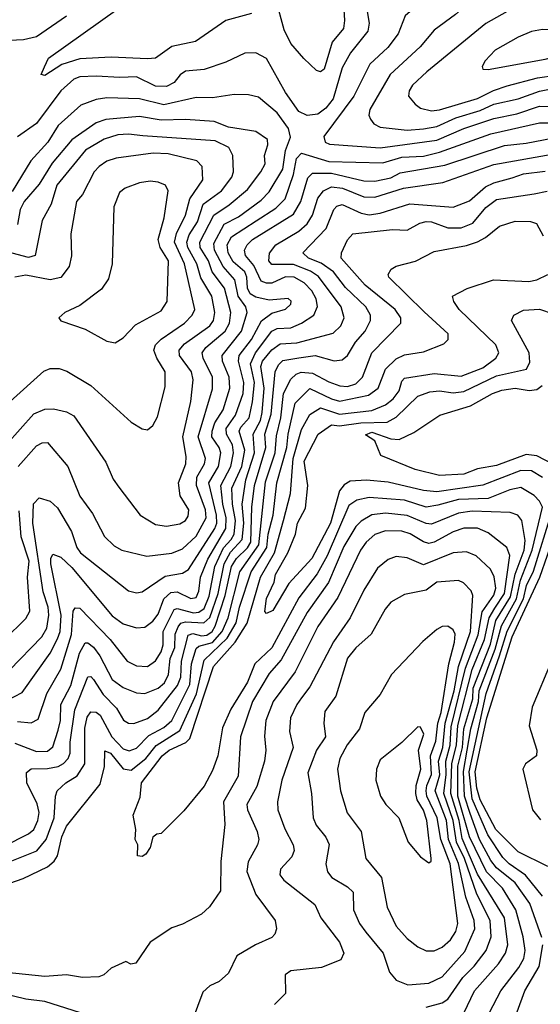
# Model space of a CAD drawing. Extents: x 1308313 to 1441400, y 959662 to 1036319.
# Tile 384 of 656: x 1346493 to 1348417, y 1027116 to 1030758. Entities that reach past the tile are written whole.
import ezdxf

# ---------------------------------------------------------------- set-up
doc = ezdxf.new("R2010")
doc.units = 0

msp = doc.modelspace()

# ---------------------------------------------------------------- linework, layer by layer
at = {"layer": '0CON10XD'}
for points in [[(1348483.3, 1030976.7), (1348395, 1030952), (1348355, 1030952.5), (1348315, 1030961.7), (1348185, 1031016.7), (1348145, 1031017.1), (1348125, 1031005.7), (1348101.2, 1030945), (1348032.3, 1030837.7), (1348005, 1030820.5), (1347955, 1030803.5), (1347917.6, 1030772.4), (1347892.1, 1030705), (1347853.9, 1030655), (1347787.4, 1030592.6), (1347727.8, 1030475), (1347617.5, 1030325), (1347622, 1030305), (1347637.4, 1030297.4), (1347825, 1030283.9)], [(1348425, 1030880.2), (1348251, 1030889), (1348225, 1030882.2), (1348189.6, 1030855), (1348103.4, 1030776.6), (1348025, 1030718.9), (1347972.7, 1030657.3), (1347862.5, 1030555), (1347786.9, 1030425), (1347783.9, 1030405), (1347789.1, 1030389.1), (1347802.4, 1030372.4), (1347825, 1030360), (1347925, 1030348.5)], [(1347689.2, 1030815), (1347693.9, 1030755), (1347690.2, 1030725), (1347648.1, 1030675), (1347617.7, 1030575), (1347605, 1030564.7), (1347590, 1030570), (1347543.6, 1030613.6), (1347495, 1030669.5), (1347470.2, 1030720.2), (1347439.6, 1030835)], [(1348465, 1030802.8), (1348390.9, 1030809.1), (1348345, 1030804.8), (1348295, 1030788.2), (1348216, 1030744), (1347998, 1030565), (1347945.3, 1030515), (1347932.5, 1030495), (1347930, 1030475), (1347954.4, 1030445), (1347975, 1030430.4), (1348015, 1030420)], [(1346429.5, 1030680.5), (1346506.3, 1030683.7), (1346555, 1030695.7), (1346665, 1030771.7)], [(1347776.6, 1030795), (1347784.8, 1030745), (1347779.3, 1030715), (1347715.4, 1030634.6), (1347685, 1030579.3), (1347651.2, 1030465), (1347625, 1030430.6), (1347595, 1030407.8), (1347555, 1030403.2), (1347525, 1030418.2), (1347475, 1030487.8), (1347405, 1030614.4), (1347365, 1030634.5), (1347325, 1030633.6), (1347255, 1030600), (1347175, 1030573.3), (1347105, 1030567.2), (1347086, 1030554), (1347063.3, 1030525), (1347035, 1030510.6), (1346995, 1030511.5), (1346925, 1030546), (1346863.2, 1030543.2), (1346775, 1030548.5), (1346715, 1030545.6), (1346692.4, 1030537.6), (1346644.4, 1030495), (1346555, 1030373.8), (1346485, 1030324.6)], [(1347349.8, 1030780.2), (1347255, 1030754.6), (1347143.1, 1030676.9), (1347055, 1030657.8), (1346994.3, 1030615.8), (1346965, 1030612.2), (1346831, 1030619), (1346715, 1030613.3), (1346647.9, 1030592.1), (1346585, 1030550.9), (1346571.9, 1030555), (1346583.8, 1030583.8), (1346599.1, 1030615), (1346855, 1030797.2)], [(1348225, 1030573.8), (1348435, 1030611), (1348535, 1030637.4), (1348634.4, 1030685), (1348644.5, 1030705), (1348625.6, 1030725), (1348595, 1030731.2), (1348495, 1030719.1), (1348425, 1030721.9), (1348385, 1030713.6), (1348335, 1030692.8), (1348251.1, 1030645), (1348213.3, 1030605), (1348202.5, 1030585), (1348204.4, 1030574.4), (1348225, 1030573.8)], [(1347925, 1030348.5), (1347985, 1030354.1), (1348035, 1030362.1), (1348105, 1030394.9), (1348195, 1030421.9), (1348245, 1030445.4), (1348335, 1030464.3), (1348415, 1030492.9), (1348695, 1030549.1)], [(1348015, 1030420), (1348045, 1030424), (1348185, 1030465.6), (1348243.8, 1030496.2), (1348295, 1030512.7), (1348407.5, 1030542.4), (1348475, 1030552)], [(1346455, 1028351.3), (1346574.8, 1028475), (1346592.8, 1028507.2), (1346600.4, 1028555), (1346597.8, 1028585), (1346578.7, 1028641.3), (1346541.3, 1028895), (1346543.5, 1028966.5), (1346565, 1028989.5), (1346605, 1028976.7), (1346631.8, 1028951.8), (1346684.3, 1028865), (1346703.7, 1028805), (1346717.9, 1028785), (1346895, 1028644.6), (1346925, 1028637.7), (1346945, 1028641.8), (1347030.5, 1028699.5), (1347095, 1028710.6), (1347116.5, 1028723.5), (1347214.6, 1028875.4), (1347221.5, 1028895), (1347220.1, 1028925), (1347191.5, 1029045), (1347227.8, 1029105), (1347235.6, 1029155), (1347230.1, 1029175), (1347202.6, 1029215), (1347203.9, 1029235), (1347214.1, 1029265.9), (1347245.4, 1029315), (1347269.6, 1029395), (1347267.5, 1029435), (1347242.3, 1029495), (1347241.5, 1029515), (1347312.1, 1029605), (1347333.2, 1029675), (1347328.8, 1029695), (1347299.9, 1029735), (1347288.2, 1029795), (1347244.3, 1029844.3), (1347212.3, 1029905), (1347209.7, 1029930.3), (1347249.1, 1030000.9), (1347301.4, 1030028.6), (1347385, 1030090), (1347415, 1030120.5), (1347465, 1030204.6), (1347475.7, 1030274.3), (1347493.2, 1030323.2), (1347486.2, 1030355), (1347445, 1030412.5), (1347375, 1030471.3), (1347339.1, 1030479.1), (1347285, 1030480.5), (1347205, 1030469.1), (1347145, 1030469.8), (1347025, 1030442.2), (1346935, 1030464.5), (1346815, 1030468.4), (1346775, 1030462.2), (1346718.9, 1030441.1), (1346635, 1030365.8), (1346596.9, 1030305), (1346533.4, 1030235), (1346465, 1030122.5)], [(1347825, 1030283.9), (1348035, 1030312.3), (1348135, 1030355.1), (1348245, 1030392.4), (1348331.2, 1030408.8), (1348415, 1030437.1), (1348495, 1030436.5)], [(1346445, 1028239.6), (1346501.7, 1028268.3), (1346605, 1028414.7), (1346632.7, 1028467.3), (1346642.6, 1028495), (1346645.3, 1028555.3), (1346607.3, 1028745), (1346607.4, 1028765), (1346615, 1028780.5), (1346645, 1028770), (1346685, 1028731.1), (1346835, 1028552.4), (1346875, 1028523), (1346925, 1028508.2), (1346955, 1028510), (1346985, 1028532.6), (1347005, 1028559.1), (1347025.9, 1028615), (1347051.6, 1028638.4), (1347075, 1028641.5), (1347125, 1028616.1), (1347145, 1028620.8), (1347155, 1028644.2), (1347161.1, 1028695), (1347187.6, 1028762.4), (1347254.1, 1028875), (1347255.8, 1028915), (1347243.3, 1028965), (1347236.4, 1029035), (1347273, 1029105), (1347282.7, 1029155), (1347279, 1029185), (1347256.8, 1029225), (1347256.2, 1029245), (1347290.9, 1029295), (1347318.6, 1029375), (1347321, 1029415), (1347300.9, 1029495), (1347303.8, 1029515), (1347349.3, 1029575), (1347386.4, 1029643.6), (1347425, 1029671.6), (1347475, 1029686.7), (1347495.4, 1029705), (1347495.8, 1029715.8), (1347485, 1029725.9), (1347415, 1029720.5), (1347365, 1029731.5), (1347345, 1029743.4), (1347334.4, 1029764.4), (1347332.1, 1029805), (1347324.9, 1029824.9), (1347281.9, 1029861.9), (1347262.7, 1029895), (1347259.4, 1029925), (1347275.9, 1029954.1), (1347366.9, 1030013.1), (1347439.5, 1030060.5), (1347473.6, 1030095), (1347505.3, 1030184.7), (1347516, 1030244), (1347535, 1030263.4), (1347635, 1030232.7), (1347835, 1030228.7), (1347905, 1030248.9), (1347985, 1030253), (1348045, 1030267.7), (1348235, 1030335.4), (1348415, 1030375.5), (1348485, 1030376.4)], [(1347205, 1029392), (1347205.5, 1029435), (1347170.7, 1029505), (1347166.8, 1029525), (1347180.7, 1029545), (1347252.7, 1029605), (1347268, 1029635), (1347273, 1029675), (1347250, 1029765), (1347204.4, 1029824.4), (1347190.4, 1029865), (1347159.9, 1029915), (1347158.9, 1029935), (1347210.5, 1030035), (1347267.1, 1030072.9), (1347335, 1030129.8), (1347383.8, 1030195), (1347400.5, 1030225), (1347397.5, 1030255), (1347410.3, 1030295), (1347408.2, 1030315), (1347365, 1030344.4), (1347265, 1030360.5), (1347211.1, 1030381.1), (1347105, 1030388.6), (1347015, 1030386.3), (1346935, 1030399.7), (1346852, 1030392), (1346811.6, 1030388.4), (1346775, 1030375.6), (1346685, 1030313.1), (1346613, 1030227), (1346565, 1030149.7), (1346509, 1030085), (1346494.8, 1030055), (1346485, 1029999.4)], [(1346444.2, 1029185.8), (1346545, 1029299.4), (1346585, 1029316.9), (1346617.9, 1029317.9), (1346665, 1029307.3), (1346692.3, 1029292.2), (1346811.5, 1029121.5), (1346838.6, 1029058.6), (1346858.9, 1029028.9), (1346938.1, 1028925), (1346995, 1028890.8), (1347035, 1028884.1), (1347085, 1028893.4), (1347105, 1028904.6), (1347115, 1028920.8), (1347117.4, 1028945), (1347086, 1028996), (1347079.4, 1029045), (1347107, 1029115), (1347108.2, 1029141.8), (1347095.5, 1029215), (1347125.2, 1029345), (1347133.9, 1029425), (1347127.7, 1029455), (1347083.5, 1029515), (1347082, 1029535), (1347101.6, 1029558.4), (1347196.1, 1029625), (1347209.3, 1029645), (1347213.6, 1029675), (1347202.6, 1029735), (1347162.7, 1029802.7), (1347147.6, 1029855), (1347114.3, 1029915), (1347110, 1029935), (1347118.7, 1029961.3), (1347150.2, 1030009.8), (1347171.2, 1030075), (1347238.4, 1030125), (1347276.7, 1030175), (1347282.5, 1030195), (1347280.5, 1030255), (1347265.4, 1030285), (1347215, 1030309), (1346947.4, 1030327.4), (1346894.7, 1030334.7), (1346855, 1030332.2), (1346805, 1030316.1), (1346736.3, 1030275), (1346629.6, 1030145), (1346608.9, 1030075), (1346575.3, 1030015), (1346550, 1029885), (1346525, 1029878), (1346465, 1029894)], [(1346485, 1028162), (1346535, 1028156.9), (1346560.2, 1028169.8), (1346592.6, 1028265), (1346644.9, 1028355.1), (1346683.5, 1028483.5), (1346690.6, 1028569.4), (1346697.7, 1028582.3), (1346715, 1028581.2), (1346827.5, 1028465), (1346890, 1028385), (1346925, 1028367.6), (1346965, 1028365.3), (1346995, 1028385.9), (1347015, 1028419.7), (1347023.4, 1028445), (1347023.2, 1028495), (1347064.1, 1028575.9), (1347075, 1028579), (1347135, 1028563.2), (1347155, 1028566), (1347175, 1028580), (1347193, 1028625), (1347214.5, 1028735), (1347245.8, 1028804.2), (1347274.8, 1028835.2), (1347285.1, 1028855), (1347289.9, 1028905), (1347278.9, 1028965), (1347276.9, 1029025), (1347313.6, 1029105), (1347325.3, 1029164.7), (1347304, 1029235), (1347309.9, 1029250.1), (1347341.1, 1029285), (1347353.6, 1029343.6), (1347360.9, 1029415), (1347345.6, 1029485), (1347364.8, 1029525.2), (1347425, 1029605.9), (1347445, 1029615.7), (1347495, 1029617.7), (1347533.9, 1029635), (1347580.3, 1029665), (1347593.8, 1029696.2), (1347588.7, 1029725), (1347573.2, 1029755), (1347544.1, 1029784.1), (1347507.3, 1029805), (1347475, 1029806.8), (1347425, 1029783.5), (1347405, 1029782.9), (1347385, 1029790.8), (1347358.5, 1029848.5), (1347326.8, 1029885), (1347323.6, 1029905), (1347333.1, 1029925), (1347353.7, 1029945), (1347505, 1030037.8), (1347532.5, 1030085), (1347557.9, 1030172.1), (1347575, 1030190), (1347645, 1030189.9), (1347765, 1030161.2), (1347805, 1030159.7), (1347865, 1030172.4), (1347899, 1030191), (1348065, 1030219.1), (1348285, 1030291.9), (1348365, 1030300.9), (1348525, 1030331.4)], [(1346457.2, 1029345), (1346582.2, 1029457.8), (1346605, 1029467.7), (1346637.9, 1029467.9), (1346667.1, 1029457.1), (1346755, 1029404.6), (1346905, 1029268.9), (1346945, 1029244.3), (1346965, 1029240.8), (1346985, 1029256), (1347001.9, 1029288.1), (1347030.9, 1029399.1), (1347030.6, 1029455), (1346999.5, 1029505), (1346988.2, 1029535), (1346994.7, 1029555), (1347015, 1029575.7), (1347101.8, 1029635), (1347130.8, 1029665), (1347139.5, 1029685), (1347102.4, 1029855), (1347064.9, 1029935), (1347072.8, 1029967.2), (1347105.2, 1030035), (1347121.4, 1030095), (1347169.7, 1030165), (1347167.5, 1030215), (1347147.8, 1030235), (1347041.3, 1030261.3), (1346986, 1030264), (1346849.2, 1030245), (1346815, 1030233.9), (1346786.9, 1030215), (1346767.8, 1030195), (1346725, 1030110.8), (1346702.5, 1030085), (1346682.2, 1029965), (1346683.6, 1029883.6), (1346675, 1029844.5), (1346645, 1029803.8), (1346604.8, 1029795.2), (1346515, 1029812.8), (1346475, 1029805.2)], [(1346475, 1028081.4), (1346555, 1028050.9), (1346595, 1028051.7), (1346615, 1028068.5), (1346635, 1028129.1), (1346643.4, 1028165), (1346644.2, 1028225), (1346681.1, 1028295), (1346713.3, 1028415), (1346735, 1028452.5), (1346745, 1028452.8), (1346765, 1028436.1), (1346789, 1028405), (1346835, 1028316.8), (1346875, 1028287.4), (1346925, 1028267.8), (1346955, 1028264.7), (1347005, 1028284.4), (1347028.4, 1028305), (1347042.8, 1028335), (1347048.8, 1028395), (1347065.9, 1028435), (1347067.3, 1028485), (1347078.6, 1028511.4), (1347088.4, 1028525), (1347105, 1028530.7), (1347173.7, 1028526.3), (1347195, 1028546.9), (1347226.5, 1028635), (1347248.2, 1028745), (1347272.3, 1028787.7), (1347314.9, 1028835), (1347321.4, 1028895), (1347314.7, 1028965), (1347329.2, 1029055), (1347360.8, 1029155), (1347355.3, 1029225), (1347382.7, 1029275), (1347389.5, 1029305), (1347396.5, 1029395), (1347384.2, 1029475), (1347389.9, 1029495), (1347425, 1029536.1), (1347455, 1029558.3), (1347517.7, 1029562.3), (1347651.5, 1029598.5), (1347680, 1029625), (1347692.6, 1029655), (1347681.6, 1029695), (1347597.5, 1029807.5), (1347567.4, 1029827.4), (1347505, 1029851.6), (1347425, 1029851.9), (1347414, 1029865), (1347415.9, 1029894.1), (1347439.7, 1029925), (1347525, 1029975.9), (1347555, 1030001.9), (1347575.4, 1030034.6), (1347595, 1030097.7), (1347615.8, 1030125), (1347645, 1030139), (1347685.8, 1030134.2), (1347765, 1030101.9), (1347805, 1030101.4), (1347911.1, 1030135), (1348056.9, 1030155), (1348245, 1030222), (1348475, 1030262.3)], [(1346435, 1027700.2), (1346525, 1027745.7), (1346545, 1027762.2), (1346559.8, 1027795), (1346565.1, 1027825), (1346557.6, 1027857.6), (1346518.7, 1027935), (1346517.6, 1027972.4), (1346535, 1027986.7), (1346595, 1027987.3), (1346635, 1027995.5), (1346655, 1028006), (1346671.7, 1028025), (1346679.2, 1028045), (1346679.2, 1028085), (1346696.8, 1028205), (1346745, 1028326.4), (1346755, 1028328.2), (1346765, 1028317.5), (1346801.4, 1028261.4), (1346850.4, 1028210.4), (1346876.1, 1028166.1), (1346895, 1028155.9), (1346915, 1028154.2), (1346965, 1028173), (1347005, 1028203.5), (1347075.8, 1028295), (1347088.4, 1028325), (1347090.6, 1028385), (1347115, 1028481.5), (1347132.9, 1028487.1), (1347165, 1028478.4), (1347185, 1028480.9), (1347203.7, 1028495), (1347215.5, 1028514.5), (1347252.8, 1028627.2), (1347275.9, 1028735), (1347294.1, 1028765), (1347335.4, 1028804.6), (1347346.5, 1028825), (1347351.4, 1028955), (1347360.9, 1029035), (1347402, 1029175), (1347399.2, 1029225), (1347421.9, 1029298.1), (1347437.3, 1029455), (1347449.2, 1029480.8), (1347465, 1029496.8), (1347525, 1029507.4), (1347585, 1029515.2), (1347654.7, 1029495.3), (1347685, 1029498.9), (1347704.4, 1029515.6), (1347733.8, 1029565), (1347769.5, 1029605), (1347789.5, 1029645), (1347789.5, 1029665), (1347772.7, 1029695), (1347697.5, 1029767.5), (1347653.3, 1029825), (1347606.6, 1029856.6), (1347560.3, 1029875), (1347538.9, 1029895), (1347625.4, 1029984.6), (1347653.5, 1030055), (1347665, 1030067.8), (1347685, 1030073.5), (1347755, 1030042.3), (1347785, 1030036.1), (1347825, 1030042.3), (1347935, 1030075.9), (1348095, 1030063.8), (1348155, 1030087.8), (1348215, 1030139.1), (1348245, 1030153.9), (1348312.9, 1030172.9), (1348355, 1030187.3), (1348435, 1030196.8)], [(1346845, 1029562.5), (1346875, 1029580.8), (1346921.2, 1029628.8), (1347015, 1029680.5), (1347038.2, 1029715), (1347042.5, 1029865), (1347011.6, 1029915), (1347004.3, 1029945), (1347026.3, 1030025), (1347042, 1030125), (1347031.9, 1030145), (1347005, 1030156.1), (1346975, 1030160), (1346935, 1030154.6), (1346882, 1030135), (1346862.1, 1030117.9), (1346840.9, 1030065), (1346834.5, 1029855), (1346821.4, 1029798.6), (1346795, 1029761.4), (1346715, 1029700.6), (1346658.8, 1029675), (1346636.7, 1029655), (1346645, 1029643.8), (1346735, 1029613.1), (1346815, 1029568.1), (1346845, 1029562.5)], [(1346445, 1027638.3), (1346556.3, 1027683.7), (1346590.7, 1027725), (1346619.4, 1027805), (1346624.8, 1027885.2), (1346631.3, 1027905), (1346662.7, 1027935), (1346705, 1027961.1), (1346733, 1028005), (1346732.9, 1028137.1), (1346742.5, 1028177.5), (1346755, 1028197.5), (1346775, 1028195.6), (1346789.5, 1028185), (1346833.5, 1028105), (1346875, 1028060.9), (1346896.7, 1028053.3), (1346925, 1028063.3), (1346970.3, 1028109.7), (1347025, 1028139.2), (1347055.1, 1028164.9), (1347121.6, 1028298.4), (1347127.8, 1028375), (1347145, 1028432), (1347155, 1028440.1), (1347205, 1028454.2), (1347241.1, 1028495), (1347263.2, 1028545), (1347306.9, 1028715), (1347376.1, 1028815), (1347401.9, 1029048.1), (1347437.1, 1029155), (1347441.5, 1029218.5), (1347457.7, 1029285), (1347467.6, 1029375), (1347495, 1029427.4), (1347515, 1029446.6), (1347533.8, 1029453.8), (1347575, 1029450.6), (1347635, 1029417.6), (1347676.7, 1029403.3), (1347705, 1029400.9), (1347735, 1029410.4), (1347759.8, 1029435), (1347793.9, 1029525), (1347901.8, 1029635), (1347902, 1029655), (1347880.7, 1029685), (1347769.6, 1029775), (1347681.2, 1029875), (1347682.8, 1029895), (1347705, 1029943.1), (1347724.5, 1029965), (1347870.9, 1029980.9), (1347925, 1029979.2), (1347971.9, 1030005), (1347995, 1030011), (1348015, 1030010.2), (1348075, 1029988.2), (1348125, 1029987.9), (1348167.5, 1030005), (1348216.6, 1030063.4), (1348255, 1030092.2), (1348395, 1030113.3), (1348443.1, 1030123.1)], [(1346405, 1027546.9), (1346505, 1027581), (1346595, 1027624.3), (1346620, 1027645), (1346632.9, 1027665), (1346648.4, 1027735), (1346665, 1027774.7), (1346790.4, 1027929.6), (1346805.7, 1027995), (1346806.7, 1028053.3), (1346828.1, 1028045), (1346875, 1027987), (1346905, 1027982.1), (1346958.5, 1028025), (1346996.9, 1028073.1), (1347085, 1028128.4), (1347146.6, 1028263.4), (1347175, 1028388.4), (1347260.2, 1028469.8), (1347292.9, 1028527.1), (1347305.3, 1028585), (1347348.9, 1028715), (1347406.7, 1028805), (1347411.4, 1028855), (1347429.4, 1028925), (1347443.2, 1029045), (1347480.6, 1029175), (1347484.7, 1029225), (1347510.8, 1029339.2), (1347565, 1029393.7), (1347645, 1029354.9), (1347675, 1029346.6), (1347781.7, 1029368.3), (1347817.7, 1029395), (1347844.6, 1029465.4), (1347885, 1029503.3), (1347915, 1029517.6), (1347985, 1029528.6), (1348061.1, 1029558.9), (1348076.9, 1029575), (1348076.5, 1029595), (1347987.4, 1029677.4), (1347857.8, 1029805), (1347854.6, 1029815.4), (1347865.8, 1029835), (1347885, 1029846.4), (1347955.8, 1029864.2), (1348025, 1029900), (1348145, 1029922.2), (1348185, 1029936.4), (1348215, 1029951.6), (1348266.4, 1029993.6), (1348325, 1030012.3), (1348381, 1030011), (1348403.2, 1030003.2), (1348428.4, 1029958.4)], [(1348423.1, 1027363.1), (1348378.1, 1027488.1), (1348324.2, 1027565), (1348255, 1027619.8), (1348235, 1027647), (1348192.8, 1027725), (1348158.6, 1027821.4), (1348137.6, 1027885), (1348133.9, 1027976.1), (1348160.8, 1028135), (1348189.4, 1028235), (1348191.6, 1028275), (1348250.7, 1028429.3), (1348273.8, 1028516.1), (1348329.2, 1028615), (1348344.4, 1028685), (1348387.3, 1028795), (1348425.1, 1028955), (1348415, 1028977.2), (1348395, 1028998.2), (1348345, 1029026.7), (1348305, 1029018.8), (1348225, 1028985.9), (1348115, 1028982.3), (1348038.2, 1028961.8), (1347995, 1028954.9), (1347915, 1028980), (1347785, 1028990.1), (1347739.4, 1028980.6), (1347710, 1028960), (1347629.9, 1028775), (1347591.8, 1028708.2), (1347525, 1028619.3), (1347425, 1028433.7), (1347361.8, 1028375), (1347335, 1028307.5), (1347273.3, 1028206.7), (1347242.3, 1028137.7), (1347225.6, 1028035), (1347205, 1027980), (1347175, 1027922.2), (1347099.3, 1027830.7), (1347015, 1027747.5), (1347000, 1027745), (1346985, 1027733.3), (1346974.5, 1027695), (1346958.5, 1027671.5), (1346945, 1027662.8), (1346928, 1027665), (1346929.1, 1027705), (1346920, 1027725), (1346921.7, 1027761.7), (1346912.5, 1027815), (1346938.1, 1027881.9), (1346942.5, 1027935), (1347019.4, 1028035), (1347045, 1028055.5), (1347106.5, 1028083.5), (1347121.6, 1028098.4), (1347209.5, 1028365), (1347288.8, 1028455), (1347333, 1028525), (1347382.8, 1028695), (1347434.9, 1028785), (1347467.7, 1028905), (1347493.4, 1029005), (1347503.1, 1029135), (1347535, 1029241.8), (1347565, 1029297.6), (1347605, 1029321.5), (1347675, 1029298.2), (1347795, 1029312.4), (1347845, 1029333.4), (1347873.9, 1029355), (1347895.2, 1029385), (1347905, 1029420), (1347915, 1029431.1), (1348025, 1029448.8), (1348125, 1029439.1), (1348205, 1029469.8), (1348253.4, 1029505), (1348264.1, 1029525), (1348253.5, 1029555), (1348117.5, 1029685), (1348097.8, 1029715), (1348092.5, 1029735), (1348146.6, 1029763.4), (1348244.3, 1029795.7), (1348375, 1029788.9), (1348404.6, 1029795.4), (1348445, 1029814.7)], [(1348425, 1029063.8), (1348385, 1029088.4), (1348345, 1029090.6), (1348205, 1029035.2), (1348035, 1029010.7), (1347985, 1029016.1), (1347855, 1029046.7), (1347775, 1029054.8), (1347715, 1029051), (1347692.7, 1029037.3), (1347674.7, 1029015.3), (1347641.9, 1028895), (1347573, 1028765), (1347487.9, 1028672.1), (1347428.2, 1028571.8), (1347405, 1028560.9), (1347398.6, 1028568.6), (1347405, 1028616.2), (1347433.1, 1028676.9), (1347438.4, 1028705), (1347483.6, 1028785), (1347512.8, 1028855), (1347520, 1028895), (1347549, 1028951), (1347557.9, 1029035), (1347543.9, 1029125), (1347595.8, 1029224.2), (1347645, 1029258.4), (1347675, 1029254.9), (1347753.5, 1029266.5), (1347851.3, 1029268.7), (1347885, 1029287.6), (1347964.6, 1029365), (1348008.9, 1029381.1), (1348044.5, 1029384.5), (1348095, 1029377), (1348135, 1029382.1), (1348255, 1029440.1), (1348366.7, 1029465), (1348379.1, 1029490.9), (1348375.6, 1029525.6), (1348311.3, 1029645), (1348319.6, 1029665), (1348355, 1029683.3), (1348415, 1029686.5), (1348465, 1029669.6)], [(1346486.8, 1029105), (1346555, 1029180.9), (1346575, 1029192.5), (1346595, 1029193.3), (1346671.1, 1029105), (1346715.2, 1028995.2), (1346761.2, 1028931.2), (1346805.7, 1028845.7), (1346841.7, 1028811.7), (1346870, 1028795), (1346962.6, 1028772.6), (1347055, 1028784.8), (1347095, 1028800.8), (1347145, 1028847.5), (1347182, 1028915), (1347179.7, 1028945), (1347146.8, 1029035), (1347147.9, 1029065), (1347175.4, 1029115), (1347179.8, 1029135), (1347152.9, 1029215), (1347205, 1029392)], [(1348463.8, 1029113.8), (1348405, 1029144), (1348365, 1029148.7), (1348255, 1029108.6), (1348185, 1029095.7), (1348135, 1029076.1), (1348045, 1029071.7), (1347955, 1029093.3), (1347827.5, 1029145), (1347805, 1029199.2), (1347771.4, 1029221.4), (1347795, 1029231.9), (1347865, 1029207.2), (1347895, 1029205.3), (1347949.9, 1029230.1), (1348046, 1029295), (1348159.6, 1029329.6), (1348240.4, 1029375), (1348275, 1029387.8), (1348325, 1029394.4), (1348376.3, 1029386.3), (1348405, 1029390), (1348423.8, 1029405)], [(1348425, 1027515.7), (1348362.8, 1027592.8), (1348302.2, 1027635), (1348278.7, 1027658.7), (1348222.9, 1027742.9), (1348165.6, 1027875), (1348154.8, 1027975.2), (1348216.9, 1028265), (1348266, 1028404), (1348294.4, 1028495.5), (1348355.2, 1028615), (1348365.8, 1028664.2), (1348391.9, 1028718.1), (1348462.8, 1028945)], [(1348229.1, 1027085), (1348271.6, 1027165), (1348338.4, 1027251.6), (1348357.1, 1027285), (1348361.2, 1027315), (1348354.3, 1027365), (1348326.6, 1027465), (1348277.3, 1027545), (1348218.9, 1027605), (1348155.9, 1027735), (1348112.1, 1027885), (1348112.9, 1027955), (1348113, 1027997), (1348129.3, 1028065), (1348134.7, 1028135), (1348167.5, 1028245), (1348169.3, 1028285), (1348232.8, 1028447.2), (1348253.1, 1028535), (1348307, 1028623), (1348324, 1028706), (1348357.7, 1028795), (1348361.1, 1028831.1), (1348348.6, 1028905), (1348334.8, 1028924.8), (1348306.2, 1028935), (1348165, 1028939.1), (1348115, 1028932.2), (1348015, 1028892), (1347995, 1028894.5), (1347925, 1028923.7), (1347845, 1028931.9), (1347795, 1028926.6), (1347755, 1028903), (1347735, 1028883.1), (1347691.1, 1028808.9), (1347633.7, 1028676.3), (1347555.3, 1028564.7), (1347459.7, 1028390.3), (1347415, 1028339.6), (1347353.6, 1028235), (1347309.5, 1028105), (1347300.8, 1027959.2), (1347246.2, 1027865), (1347251.1, 1027781.1), (1347235.8, 1027644.2), (1347234.4, 1027535), (1347194.1, 1027475.9), (1347165, 1027448.8), (1347095, 1027411.4), (1347055, 1027398.6), (1346975, 1027345.7), (1346921.8, 1027268.2), (1346903.7, 1027263.7), (1346885, 1027273.8), (1346830.7, 1027249.3), (1346803.8, 1027225), (1346785, 1027216.9), (1346725, 1027214.4), (1346665, 1027224.4), (1346585, 1027218.8), (1346405, 1027237.5)], [(1346435, 1028464), (1346515, 1028542.9), (1346530.6, 1028569.4), (1346521.5, 1028695), (1346527.5, 1028755), (1346497.6, 1028845), (1346491.1, 1028941.1)], [(1348135, 1027083.2), (1348173.5, 1027165), (1348263.3, 1027265), (1348288.9, 1027305), (1348297.7, 1027335), (1348285.5, 1027435.5), (1348185, 1027597.4), (1348129.1, 1027729.1), (1348118, 1027795), (1348086.5, 1027895), (1348090.4, 1028005), (1348107.2, 1028075), (1348112.7, 1028147.3), (1348165.7, 1028354.3), (1348211.5, 1028465), (1348228, 1028545), (1348248.7, 1028581.3), (1348284.8, 1028635), (1348305.2, 1028775.2), (1348293.2, 1028805), (1348225, 1028859.7), (1348185, 1028876.2), (1348135, 1028877.1), (1348095, 1028863.8), (1348025, 1028824.5), (1348005, 1028820.2), (1347985, 1028825.7), (1347936, 1028856), (1347905, 1028865.2), (1347845, 1028866.8), (1347805, 1028853.5), (1347773.9, 1028825), (1347752.2, 1028795), (1347669.1, 1028620.9), (1347595, 1028513.3), (1347510.6, 1028345), (1347429.1, 1028235), (1347402.9, 1028165), (1347397.8, 1028107.8), (1347402.9, 1028055), (1347397.4, 1028015), (1347368.7, 1027921.3), (1347332.4, 1027855), (1347335.2, 1027835), (1347370.9, 1027755), (1347376.1, 1027725), (1347371.5, 1027705), (1347337.5, 1027642.5), (1347332.9, 1027607.1), (1347365, 1027521.5), (1347437.3, 1027425), (1347441.9, 1027395), (1347435.7, 1027375), (1347425, 1027362.2), (1347364.2, 1027335.8), (1347295, 1027294.3), (1347265, 1027230.8), (1347230.3, 1027199.7), (1347195.9, 1027184.1), (1347169.5, 1027160.5), (1347130, 1027055)], [(1348445, 1027625.6), (1348335, 1027679.7), (1348252.6, 1027762.6), (1348195, 1027871.9), (1348182.7, 1027915), (1348176.9, 1027975), (1348219.1, 1028175), (1348313.8, 1028475), (1348415.7, 1028695.7), (1348471.9, 1028858.1)], [(1347995, 1027105.2), (1348055, 1027120.8), (1348075.3, 1027135), (1348131, 1027215), (1348173.2, 1027256.8), (1348217.3, 1027315), (1348236.2, 1027365), (1348231.6, 1027425), (1348182.7, 1027522.7), (1348136.7, 1027655), (1348107.5, 1027715), (1348095.5, 1027795), (1348061, 1027895), (1348069.9, 1027965), (1348067.5, 1028015), (1348083.7, 1028073.7), (1348087.8, 1028142.2), (1348141.1, 1028358.9), (1348187.3, 1028482.7), (1348202.9, 1028567.1), (1348245, 1028629.1), (1348253.5, 1028655), (1348247.1, 1028697.1), (1348233.4, 1028725), (1348180, 1028775), (1348145, 1028789), (1348095, 1028786), (1347985, 1028740.9), (1347925, 1028767.2), (1347885, 1028772.5), (1347855, 1028760.3), (1347815, 1028728.4), (1347765, 1028647.1), (1347713.8, 1028545), (1347653.3, 1028456.7), (1347565, 1028290.4), (1347535, 1028248.8), (1347516.8, 1028225), (1347494.3, 1028175), (1347490, 1028125), (1347504.2, 1028065), (1347461.4, 1027945), (1347445.3, 1027865), (1347446.6, 1027835), (1347472.7, 1027765), (1347504.1, 1027705), (1347507.3, 1027685), (1347499.1, 1027660.9), (1347457.3, 1027615), (1347454.6, 1027595), (1347468.9, 1027575), (1347583.8, 1027485), (1347606.2, 1027435), (1347675.4, 1027345), (1347691.1, 1027305), (1347679.4, 1027280.6), (1347608.1, 1027251.9), (1347495, 1027239.7), (1347473.6, 1027225), (1347475.4, 1027155), (1347434.7, 1027115.3)], [(1347927, 1027187), (1348005, 1027194.3), (1348055, 1027217), (1348138.6, 1027311.4), (1348175.2, 1027395), (1348172.4, 1027425), (1348142, 1027512), (1348115, 1027635.8), (1348078, 1027725), (1348070, 1027795), (1348028.1, 1027905), (1348045.6, 1027964.4), (1348040.8, 1028015), (1348057.6, 1028065), (1348065.4, 1028155), (1348098.3, 1028275), (1348115.1, 1028365), (1348159.2, 1028495), (1348167.4, 1028627.4), (1348161.8, 1028645), (1348133.3, 1028675), (1348115, 1028683.3), (1348035, 1028677.3), (1347995, 1028647.6), (1347915, 1028631.2), (1347865, 1028602.9), (1347843.2, 1028576.8), (1347792.3, 1028485), (1347735, 1028434.5), (1347705, 1028396.5), (1347661.6, 1028255), (1347620.9, 1028199.1), (1347617.5, 1028155), (1347622.6, 1028105), (1347590.4, 1028055), (1347558.3, 1027971.7), (1347571.6, 1027895), (1347577.6, 1027805), (1347588.3, 1027778.3), (1347623.9, 1027733.9), (1347636.4, 1027706.4), (1347624.7, 1027635), (1347630, 1027605), (1347646.5, 1027585), (1347705, 1027549.6), (1347725, 1027530.6), (1347726.6, 1027465), (1347748.4, 1027415), (1347772.2, 1027382.2), (1347835.9, 1027305), (1347860.4, 1027235), (1347884.4, 1027204.4), (1347927, 1027187)], [(1348025, 1027313.1), (1348055, 1027327.3), (1348085, 1027354), (1348105.2, 1027385), (1348112.3, 1027415), (1348083.6, 1027635), (1348049.5, 1027725), (1348036.5, 1027805), (1347998.3, 1027885), (1347995.4, 1027905), (1347997.9, 1027925), (1348015.7, 1027965), (1348011.6, 1028035), (1348031.5, 1028088.6), (1348038.5, 1028155), (1348050.8, 1028195), (1348078.6, 1028375), (1348100.6, 1028455), (1348102.5, 1028485), (1348095, 1028500.6), (1348075, 1028514.4), (1348055, 1028513.1), (1348035, 1028501.4), (1347982.7, 1028457.3), (1347867.1, 1028335), (1347825, 1028261.4), (1347768.5, 1028195), (1347748.9, 1028135), (1347702.8, 1028075), (1347676.4, 1028025), (1347667.5, 1027985), (1347679.2, 1027905), (1347703.8, 1027823.8), (1347755.4, 1027755), (1347772.9, 1027655), (1347830.4, 1027585), (1347851.5, 1027475), (1347884.6, 1027405), (1347925, 1027359.2), (1347965, 1027328.5), (1347995, 1027313.8), (1348025, 1027313.1)], [(1348457.9, 1028382.1), (1348387, 1028215), (1348376.3, 1028145), (1348404.5, 1028055), (1348402.9, 1028035), (1348362.3, 1028005), (1348353, 1027985), (1348388.3, 1027835), (1348417.9, 1027797.9)], [(1348005, 1027638.8), (1348013.3, 1027645), (1348014, 1027655), (1347997.5, 1027795), (1347985, 1027833.3), (1347961.9, 1027871.9), (1347957.5, 1027895), (1347957.9, 1027925), (1347975.9, 1027985), (1347967.6, 1028055), (1347987.2, 1028115), (1347975, 1028141.2), (1347965, 1028142.5), (1347906, 1028084), (1347825, 1028020), (1347812.1, 1027985), (1347809.1, 1027945), (1347826.4, 1027885), (1347846.5, 1027855), (1347894.7, 1027804.7), (1347928.5, 1027715), (1347975, 1027661.4), (1348005, 1027638.8)], [(1348499.1, 1026569.1), (1348414.7, 1026635), (1348385, 1026646.2), (1348327.2, 1026632.8), (1348285, 1026635.4), (1348248.6, 1026655), (1348200.4, 1026700.4), (1348132.7, 1026722.7), (1348114, 1026745), (1348154.2, 1026785), (1348131.4, 1026815), (1348141.9, 1026835), (1348275, 1026922.8), (1348311.4, 1026965), (1348324.8, 1027005), (1348332.1, 1027087.9), (1348360.4, 1027165), (1348412.6, 1027255), (1348427.2, 1027335)], [(1346767.4, 1027067.4), (1346585, 1027125.4), (1346515, 1027134.9), (1346417.9, 1027157.9), (1346335, 1027160.3), (1346252.1, 1027137.9), (1346194.3, 1027105)]]:
    msp.add_lwpolyline(points, dxfattribs=at)

doc.saveas('drawing.dxf')
